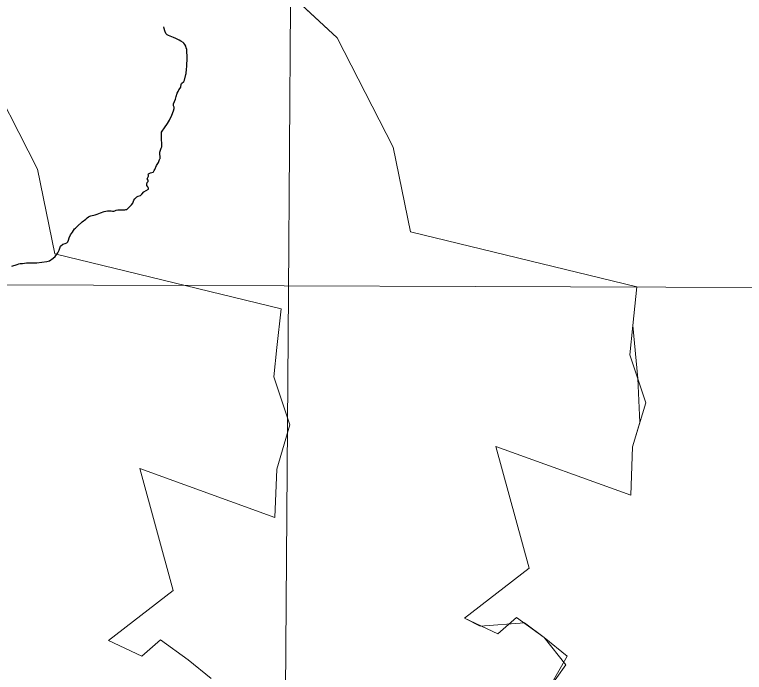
# Model space of a CAD drawing. Extents: x 553962 to 842807, y 8883888 to 9032388.
# Drawn here: x 817746 to 820575, y 9014642 to 9017194 of the extents above; entities that cross this region are included whole.
import ezdxf

# ---------------------------------------------------------------- set-up
doc = ezdxf.new("R2010")
doc.units = 0
doc.header["$LTSCALE"] = 200
doc.layers.add('1', color=7, linetype='Continuous', lineweight=13)

msp = doc.modelspace()

# ---------------------------------------------------------------- linework, layer by layer
at = {"layer": '1'}
msp.add_line((797890.2, 9016217.5), (834658.9, 9016085.1), dxfattribs=at)
msp.add_line((797890.2, 9016217.5), (834658.9, 9016085.1), dxfattribs=at)
for points in [[(818861.5, 9023904.2), (818806.9, 9016118.4), (818720.2, 9004391.9)], [(818861.5, 9023904.2), (818806.9, 9016118.4), (818720.2, 9004391.9)], [(819813.4, 9014573.7), (819887.2, 9014705.3), (819798.5, 9014777.4), (819691.5, 9014855.2), (819618.8, 9014791.7), (819489.3, 9014852.5), (819739.9, 9015046.3), (819611.3, 9015518.7), (820134.8, 9015329.4), (820141.6, 9015517.2), (820192.4, 9015688.2), (820130.2, 9015874.2), (820142.1, 9015988.6), (820158.2, 9016138.5), (819280.9, 9016351.9), (819213.7, 9016680.3), (818996.5, 9017104.1), (818035.2, 9017995.6)], [(819813.4, 9014573.7), (819883.1, 9014671.2), (819798.5, 9014777.4), (819721.8, 9014834.2), (819551.1, 9014821.3), (819489.3, 9014852.5), (819739.9, 9015046.3), (819611.3, 9015518.7), (820134.8, 9015329.4), (820141.6, 9015517.2), (820169, 9015611.3), (820161.2, 9015782), (820142.1, 9015988.6), (820158.2, 9016138.5), (819280.9, 9016351.9), (819213.7, 9016680.3), (818996.5, 9017104.1), (818035.2, 9017995.4)], [(818507.6, 9014619.4), (818418.8, 9014691.5), (818311.8, 9014769.3), (818239.2, 9014705.9), (818109.7, 9014766.6), (818360.3, 9014960.4), (818231.7, 9015432.8), (818755.1, 9015243.5), (818761.9, 9015431.3), (818812.8, 9015602.3), (818750.6, 9015788.3), (818762.5, 9015902.7), (818778.6, 9016052.6), (817901.3, 9016266.1), (817834.1, 9016594.4), (817616.9, 9017018.2)]]:
    msp.add_lwpolyline(points, dxfattribs=at)
at = {"layer": '1', "lineweight": 25}
for points in [[(818309.1, 9016634.5), (818309.7, 9016635.5), (818308.9, 9016659.9), (818310.2, 9016664.5), (818314.2, 9016675.4), (818315.9, 9016681.1), (818316.5, 9016685.4), (818315.9, 9016696.5), (818315.7, 9016707.4), (818314.8, 9016714), (818314.8, 9016719.8), (818315.3, 9016724.8), (818314.6, 9016733.8), (818315, 9016738.2), (818317.2, 9016742.5), (818326.8, 9016754.7), (818338.8, 9016771.8), (818346.2, 9016784.4), (818355.7, 9016804.1), (818362.2, 9016820.2), (818364.7, 9016830.3), (818364.1, 9016835.5), (818361.8, 9016840.1), (818361.3, 9016841.6), (818361.3, 9016844.9), (818362, 9016848.5), (818369.7, 9016866), (818372.1, 9016875.9), (818376.3, 9016888.7), (818379.2, 9016896), (818382.5, 9016901.6), (818387.7, 9016908.2), (818389.8, 9016912.4), (818391.2, 9016924.2), (818393, 9016926.8), (818401.1, 9016934.8), (818403.8, 9016940.3), (818409.9, 9016961.7), (818410.7, 9016965.7), (818411, 9016970.6), (818412, 9016977.8), (818412.2, 9016985.4), (818412.9, 9016990.2), (818413.4, 9017006.6), (818414.2, 9017013.1), (818414.6, 9017035.6), (818413.2, 9017047.2), (818413, 9017058.9), (818411.4, 9017065.2), (818409.2, 9017072.1), (818405.6, 9017078.5), (818401.4, 9017083.7), (818399, 9017085.8), (818389.9, 9017091.1), (818383.1, 9017094.2), (818370.5, 9017101.9), (818361.4, 9017105.7), (818342.1, 9017112.9), (818337.3, 9017115.5), (818332.3, 9017121.1), (818327.8, 9017131), (818325.6, 9017139.5), (818324.6, 9017146.8)], [(818309.1, 9016634.5), (818309.7, 9016635.5), (818308.9, 9016659.9), (818310.2, 9016664.5), (818314.2, 9016675.4), (818315.9, 9016681.1), (818316.5, 9016685.4), (818315.9, 9016696.5), (818315.7, 9016707.4), (818314.8, 9016714), (818314.8, 9016719.8), (818315.3, 9016724.8), (818314.6, 9016733.8), (818315, 9016738.2), (818317.2, 9016742.5), (818326.8, 9016754.7), (818338.8, 9016771.8), (818346.2, 9016784.4), (818355.7, 9016804.1), (818362.2, 9016820.2), (818364.7, 9016830.3), (818364.1, 9016835.5), (818361.8, 9016840.1), (818361.3, 9016841.6), (818361.3, 9016844.9), (818362, 9016848.5), (818369.7, 9016866), (818372.1, 9016875.9), (818376.3, 9016888.7), (818379.2, 9016896), (818382.5, 9016901.6), (818387.7, 9016908.2), (818389.8, 9016912.4), (818391.2, 9016924.2), (818393, 9016926.8), (818401.1, 9016934.8), (818403.8, 9016940.3), (818409.9, 9016961.7), (818410.7, 9016965.7), (818411, 9016970.6), (818412, 9016977.8), (818412.2, 9016985.4), (818412.9, 9016990.2), (818413.4, 9017006.6), (818414.2, 9017013.1), (818414.6, 9017035.6), (818413.2, 9017047.2), (818413, 9017058.9), (818411.4, 9017065.2), (818409.2, 9017072.1), (818405.6, 9017078.5), (818401.4, 9017083.7), (818399, 9017085.8), (818389.9, 9017091.1), (818383.1, 9017094.2), (818370.5, 9017101.9), (818361.4, 9017105.7), (818342.1, 9017112.9), (818337.3, 9017115.5), (818332.3, 9017121.1), (818327.8, 9017131), (818325.6, 9017139.5), (818324.6, 9017146.8)], [(818278.1, 9016581.2), (818282.4, 9016583.4), (818283.8, 9016584.7), (818286.7, 9016588.8), (818289.1, 9016593.6), (818295.7, 9016609.2), (818303, 9016620.1), (818307.8, 9016632.3), (818309.1, 9016634.5)], [(818278.1, 9016581.2), (818282.4, 9016583.4), (818283.8, 9016584.7), (818286.7, 9016588.8), (818289.1, 9016593.6), (818295.7, 9016609.2), (818303, 9016620.1), (818307.8, 9016632.3), (818309.1, 9016634.5)], [(818177.3, 9016437.5), (818180.4, 9016438.5), (818186.3, 9016443.4), (818193.6, 9016451), (818199.2, 9016455.7), (818203.5, 9016463), (818207.9, 9016474.4), (818211.5, 9016479.1), (818216.1, 9016483.9), (818220, 9016487.3), (818224.4, 9016490), (818233.6, 9016492.9), (818238.7, 9016497.7), (818246.5, 9016506.3), (818256.1, 9016511.1), (818264.7, 9016516.7), (818265, 9016518.4), (818264.7, 9016520.3), (818262.2, 9016526.2), (818258.6, 9016531.5), (818258.3, 9016535.8), (818259.1, 9016542.2), (818262.9, 9016547.1), (818263.6, 9016548.7), (818263.7, 9016550.6), (818263.3, 9016552), (818260.2, 9016556.4), (818260, 9016557.3), (818261.7, 9016562.7), (818264.6, 9016567.5), (818264.6, 9016570.1), (818264, 9016572.1), (818264.5, 9016575.2), (818265.3, 9016576.6), (818267.7, 9016578.1), (818272.3, 9016579.9), (818278.1, 9016581.2)], [(818177.3, 9016437.5), (818180.4, 9016438.5), (818186.3, 9016443.4), (818193.6, 9016451), (818199.2, 9016455.7), (818203.5, 9016463), (818207.9, 9016474.4), (818211.5, 9016479.1), (818216.1, 9016483.9), (818220, 9016487.3), (818224.4, 9016490), (818233.6, 9016492.9), (818238.7, 9016497.7), (818246.5, 9016506.3), (818256.1, 9016511.1), (818264.7, 9016516.7), (818265, 9016518.4), (818264.7, 9016520.3), (818262.2, 9016526.2), (818258.6, 9016531.5), (818258.3, 9016535.8), (818259.1, 9016542.2), (818262.9, 9016547.1), (818263.6, 9016548.7), (818263.7, 9016550.6), (818263.3, 9016552), (818260.2, 9016556.4), (818260, 9016557.3), (818261.7, 9016562.7), (818264.6, 9016567.5), (818264.6, 9016570.1), (818264, 9016572.1), (818264.5, 9016575.2), (818265.3, 9016576.6), (818267.7, 9016578.1), (818272.3, 9016579.9), (818278.1, 9016581.2)], [(817735.4, 9016217.7), (817755.4, 9016224.4), (817761.6, 9016226.9), (817766.7, 9016228.3), (817776.1, 9016229.1), (817791.8, 9016231.2), (817816.2, 9016230.8), (817832.3, 9016231.6), (817870.1, 9016236.3), (817880.7, 9016239.2), (817895.7, 9016248.6), (817903, 9016256.2), (817913, 9016270.1), (817918.5, 9016280.3), (817923.3, 9016295.9), (817932.2, 9016303.6), (817942, 9016306.2), (817947.8, 9016309.1), (817951.4, 9016313.1), (817954.8, 9016318.8), (817957.7, 9016328), (817962.8, 9016339.6), (817969.5, 9016349.8), (817974.6, 9016356.3), (817978.2, 9016362.5), (817981.1, 9016365.6), (817989.6, 9016372.9), (818008.2, 9016390.4), (818021.4, 9016400.8), (818026.6, 9016405.7), (818031.6, 9016409.6), (818036.7, 9016412.5), (818041.1, 9016414), (818057.9, 9016417.4), (818066.2, 9016419.9), (818078.1, 9016425.1), (818093.2, 9016430.7), (818106.3, 9016432.6), (818119.7, 9016432.5), (818125.6, 9016431.2), (818130.9, 9016431.3), (818134.5, 9016432.2), (818139.2, 9016435.1), (818145.6, 9016436.7), (818172.6, 9016436.9), (818177.3, 9016437.5), (818177.3, 9016437.5)], [(817735.4, 9016217.7), (817755.4, 9016224.4), (817761.6, 9016226.9), (817766.7, 9016228.3), (817776.1, 9016229.1), (817791.8, 9016231.2), (817816.2, 9016230.8), (817832.3, 9016231.6), (817870.1, 9016236.3), (817880.7, 9016239.2), (817895.7, 9016248.6), (817903, 9016256.2), (817913, 9016270.1), (817918.5, 9016280.3), (817923.3, 9016295.9), (817932.2, 9016303.6), (817942, 9016306.2), (817947.8, 9016309.1), (817951.4, 9016313.1), (817954.8, 9016318.8), (817957.7, 9016328), (817962.8, 9016339.6), (817969.5, 9016349.8), (817974.6, 9016356.3), (817978.2, 9016362.5), (817981.1, 9016365.6), (817989.6, 9016372.9), (818008.2, 9016390.4), (818021.4, 9016400.8), (818026.6, 9016405.7), (818031.6, 9016409.6), (818036.7, 9016412.5), (818041.1, 9016414), (818057.9, 9016417.4), (818066.2, 9016419.9), (818078.1, 9016425.1), (818093.2, 9016430.7), (818106.3, 9016432.6), (818119.7, 9016432.5), (818125.6, 9016431.2), (818130.9, 9016431.3), (818134.5, 9016432.2), (818139.2, 9016435.1), (818145.6, 9016436.7), (818172.6, 9016436.9), (818177.3, 9016437.5), (818177.3, 9016437.5)]]:
    msp.add_lwpolyline(points, dxfattribs=at)
msp.add_spline([(834097.2, 9024059.8), (833987.3, 9023033.7), (831789.3, 9018856), (827539.7, 9013908.7), (823583.1, 9008961.4), (821092, 9005956.4), (819956.3, 9004124.1)], degree=3, dxfattribs=at)
msp.add_spline([(834097.2, 9024059.8), (833987.3, 9023033.7), (831789.3, 9018856), (827539.7, 9013908.7), (823583.1, 9008961.4), (821092, 9005956.4), (819956.3, 9004124.1)], degree=3, dxfattribs=at)

doc.saveas('drawing.dxf')
